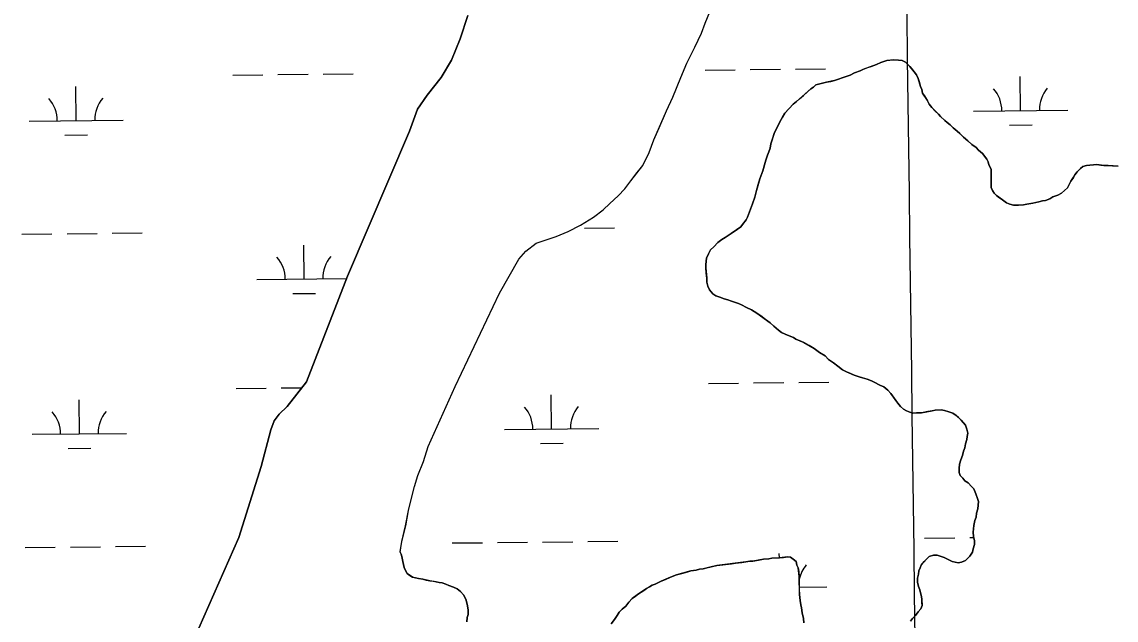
# Model space of a CAD drawing. Extents: x 3734862 to 3772949, y 391520 to 417239.
# Drawn here: x 3756466 to 3757629, y 411314 to 411949 of the extents above; entities that cross this region are included whole.
import ezdxf

# ---------------------------------------------------------------- set-up
doc = ezdxf.new("R2010")
doc.units = 0
for name, color, linetype in [('V-GRID-MAJR', 7, 'Continuous'), ('V-TOPO-SHOR', 7, 'Continuous'), ('V-WETL-SWMP', 7, 'Continuous')]:
    doc.layers.add(name, color=color, linetype=linetype)

msp = doc.modelspace()

# ---------------------------------------------------------------- linework, layer by layer
at = {"layer": 'V-GRID-MAJR'}
msp.add_spline([(3757600.991, 397094.195), (3757521.699, 403151.107), (3757442.364, 409211.393), (3757363.028, 415271.68200000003), (3757362.984, 415275.05)], degree=3, dxfattribs=at)
at = {"layer": 'V-TOPO-SHOR'}
for points in [[(3756574.076, 411125.032), (3756696.346, 411401.79000000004), (3756720.199, 411477.316), (3756730.154, 411516.245), (3756734.019, 411525.69), (3756739.078, 411532.791), (3756747.661, 411541.08900000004), (3756768.298, 411567.132), (3756811.935, 411679.292), (3756877.68, 411833.21), (3756886.167, 411856.817), (3756896.278, 411871.409), (3756911.468, 411890.349), (3756922.339, 411908.869), (3756931.616, 411931.305), (3756939.702, 411956.09)], [(3756867.688, 411386.50200000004), (3756869.38, 411397.69), (3756873.586, 411414.189), (3756876.619, 411430.485), (3756878.718, 411439.517), (3756883.122, 411456.21400000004), (3756886.577, 411467.609), (3756892.559, 411482.746), (3756897.554, 411498.661), (3756926.166, 411562.179), (3756973.373, 411661.311), (3756993.9250000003, 411697.522), (3757001.125, 411706), (3757012.248, 411714.30700000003), (3757023.0100000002, 411717.905), (3757033.576, 411721.504), (3757046.286, 411726.88), (3757059.381, 411733.435), (3757073.25, 411741.957), (3757083.59, 411749.866), (3757090.412, 411756.381), (3757099.575, 411764.675), (3757106.3880000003, 411772.169), (3757113.001, 411780.64400000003), (3757118.25, 411787.541), (3757125.4450000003, 411796.999), (3757132.22, 411810.77), (3757137.4280000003, 411824.135), (3757142.8370000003, 411836.72000000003), (3757150.7600000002, 411854.81200000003), (3757157.332, 411869.363), (3757166.022, 411890.4), (3757172.395, 411905.541), (3757180.717, 411922.654), (3757188.073, 411937.408), (3757191.927, 411947.824), (3757196.75, 411960.014)], [(3757328.091, 411587.403), (3757323.003, 411591.052), (3757319.296, 411594.712), (3757313.29, 411598.355), (3757307.74, 411602.462), (3757302.196, 411605.648), (3757296.6520000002, 411608.835), (3757291.573, 411611.104), (3757288.343, 411612.46400000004), (3757285.568, 411614.287), (3757280.954, 411616.099), (3757276.798, 411617.914), (3757273.1040000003, 411619.73), (3757269.8680000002, 411622.012), (3757264.779, 411626.12200000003), (3757261.072, 411629.78), (3757255.985, 411633.429), (3757252.284, 411636.168), (3757246.734, 411640.276), (3757241.19, 411643.463), (3757235.65, 411646.188), (3757230.569, 411648.916), (3757227.3370000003, 411650.276), (3757223.186, 411651.632), (3757219.954, 411652.992), (3757215.8030000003, 411654.346), (3757212.114, 411655.243), (3757207.498, 411657.053), (3757203.349, 411658.409), (3757200.111, 411660.688), (3757196.4020000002, 411664.809), (3757194.534, 411668.94), (3757193.586, 411673.077), (3757193.56, 411677.22000000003), (3757193.0640000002, 411682.739), (3757192.568, 411688.26), (3757192.548, 411691.482), (3757192.984, 411695.166), (3757193.424, 411698.392), (3757195.235, 411703.006), (3757197.5100000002, 411707.25800000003), (3757201.1720000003, 411710.594), (3757205.284, 411715.224), (3757209.407, 411718.196), (3757213.075, 411720.523), (3757216.284, 411722.384), (3757219.491, 411724.707), (3757223.6180000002, 411727.494), (3757229.576, 411731.58400000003), (3757231.398, 411734.265), (3757235.511, 411739.264), (3757236.873, 411742.12700000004), (3757238.683, 411746.741), (3757242.306, 411756.246), (3757244.561, 411763.35000000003), (3757246.3570000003, 411770.451), (3757248.157, 411776.63), (3757249.961, 411782.626), (3757251.772, 411787.332), (3757253.128, 411791.115), (3757254.9280000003, 411797.66500000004), (3757256.2770000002, 411802.369), (3757258.0840000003, 411807.995), (3757259.444, 411811.319), (3757260.799, 411815.101), (3757261.688, 411819.896), (3757263.497, 411825.155), (3757265.3030000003, 411830.689), (3757266.663, 411834.01300000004), (3757268.4820000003, 411837.338), (3757271.205, 411843.065), (3757273.933, 411848.328), (3757276.671, 411852.305), (3757280.784, 411856.936), (3757285.355, 411862.027), (3757289.019, 411864.81200000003), (3757292.224, 411867.596), (3757296.342, 411871.305), (3757300.461, 411875.01300000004), (3757304.123, 411878.26), (3757306.8710000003, 411880.119), (3757309.62, 411882.43700000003), (3757315.1350000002, 411883.855), (3757320.648, 411885.272), (3757325.2460000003, 411886.22000000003), (3757329.383, 411887.168), (3757332.598, 411888.11), (3757338.568, 411890.449), (3757341.784, 411891.391), (3757345.918, 411892.798), (3757350.506, 411895.131), (3757356.4760000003, 411897.47000000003), (3757359.228, 411898.869), (3757364.74, 411900.745), (3757368.414, 411902.14900000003), (3757373.9250000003, 411904.025), (3757378.512, 411906.356), (3757381.73, 411907.298)], [(3757381.73, 411907.298), (3757384.9450000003, 411908.24), (3757388.165, 411908.722), (3757392.304, 411909.20900000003), (3757397.37, 411908.781), (3757401.055, 411908.34500000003), (3757404.7490000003, 411906.526), (3757407.066, 411904.241), (3757409.382, 411901.953), (3757411.702, 411899.207), (3757414.021, 411896.458), (3757416.343, 411893.253), (3757418.211, 411889.12), (3757419.153, 411885.905), (3757420.566, 411880.85000000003), (3757421.967, 411877.637), (3757422.915, 411873.5), (3757424.775, 411870.75200000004), (3757428.029, 411865.707), (3757429.893, 411862.037), (3757432.68, 411858.373), (3757436.3850000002, 411854.71400000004), (3757439.627, 411851.51300000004), (3757441.947, 411848.766), (3757446.576, 411844.654), (3757448.894, 411842.366), (3757452.13, 411840.087), (3757455.372, 411836.884), (3757459.539, 411833.228), (3757462.3140000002, 411830.945), (3757466.484, 411826.828), (3757471.111, 411823.177), (3757475.2800000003, 411819.06), (3757479.9050000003, 411815.867), (3757482.223, 411813.121), (3757486.3910000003, 411809.465), (3757491.032, 411803.512), (3757492.43, 411800.757), (3757493.37, 411797.542), (3757495.703, 411792.954), (3757495.7260000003, 411789.272), (3757495.7460000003, 411786.048), (3757495.775, 411781.905), (3757495.7970000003, 411778.22500000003), (3757495.828, 411773.621), (3757497.2290000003, 411770.408), (3757499.088, 411767.657), (3757501.407, 411764.911), (3757504.645, 411762.629), (3757507.88, 411760.35000000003), (3757512.044, 411757.153), (3757515.734, 411755.797), (3757519.4250000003, 411754.9), (3757524.946, 411754.935), (3757530.009, 411754.968), (3757533.687, 411755.912), (3757540.1240000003, 411756.875), (3757546.561, 411758.298), (3757550.237, 411759.24), (3757553.457, 411759.721), (3757558.046, 411761.593), (3757561.257, 411763.455), (3757566.769, 411765.333), (3757570.437, 411767.657), (3757573.642, 411770.441), (3757576.845, 411773.222), (3757580.4820000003, 411780.15), (3757583.218, 411784.31200000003), (3757584.58, 411787.081), (3757587.322, 411790.321), (3757590.523, 411793.565), (3757593.272, 411795.88300000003), (3757596.948, 411796.827), (3757607.989, 411797.818), (3757612.134, 411797.386), (3757615.359, 411796.946), (3757619.961, 411796.977), (3757624.5670000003, 411796.544), (3757630.556, 411796.12200000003)], [(3757420.914, 411326.082), (3757422.272, 411329.772), (3757422.251, 411332.994), (3757422.231, 411336.215), (3757421.75, 411339.435), (3757420.806, 411343.11100000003), (3757419.864, 411346.328), (3757418.4590000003, 411350.001), (3757417.508, 411354.598), (3757417.4820000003, 411358.741), (3757418.377, 411362.889), (3757418.813, 411366.575), (3757420.173, 411369.80700000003), (3757421.537, 411372.576), (3757424.734, 411376.28), (3757427.017, 411379.055), (3757429.762, 411381.837), (3757434.355, 411383.246), (3757438.498, 411383.272), (3757442.65, 411381.919), (3757445.881, 411380.559), (3757448.6520000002, 411379.195), (3757451.423, 411377.833), (3757454.1920000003, 411376.469), (3757457.4220000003, 411375.57), (3757460.645, 411375.129), (3757464.326, 411375.615), (3757468.4560000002, 411377.483), (3757470.742, 411379.799), (3757473.0300000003, 411382.113), (3757475.7660000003, 411386.275), (3757476.663, 411389.963), (3757478.012, 411394.575), (3757477.99, 411398.25800000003), (3757477.04, 411402.853), (3757476.548, 411407.453), (3757476.988, 411410.679), (3757477.423, 411414.826), (3757478.311, 411419.895), (3757479.667, 411423.585), (3757480.1010000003, 411427.73), (3757481.453, 411432.342), (3757481.8850000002, 411436.488), (3757482.323, 411440.174), (3757481.381, 411443.389), (3757479.507, 411448.442), (3757477.1750000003, 411453.49), (3757474.8540000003, 411456.23600000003), (3757471.147, 411459.89400000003), (3757467.912, 411462.17600000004), (3757465.591, 411464.922), (3757462.812, 411467.666), (3757461.87, 411470.884), (3757461.845, 411475.027), (3757462.276, 411479.63300000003), (3757463.627, 411484.245), (3757465.438, 411488.859), (3757466.329, 411493.467), (3757467.686, 411497.16000000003), (3757468.579, 411501.30700000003), (3757469.931, 411505.919), (3757470.3710000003, 411509.14400000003), (3757470.808, 411512.831), (3757469.859, 411516.966), (3757468.452, 411521.101), (3757466.134, 411523.847), (3757463.8140000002, 411526.593), (3757461.034, 411529.338), (3757458.718, 411531.625), (3757455.022, 411533.903), (3757450.87, 411535.256), (3757446.258, 411536.608), (3757442.5700000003, 411537.505), (3757436.129, 411537.003), (3757432.909, 411536.522), (3757428.312, 411535.572), (3757421.877, 411534.148), (3757416.353, 411534.114), (3757412.671, 411534.08900000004), (3757409.443, 411534.99), (3757405.753, 411536.346), (3757402.519, 411538.169), (3757399.2770000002, 411540.909), (3757396.492, 411544.57300000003), (3757394.634, 411547.32300000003), (3757391.849, 411550.987), (3757389.0640000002, 411554.651), (3757385.818, 411558.315), (3757381.65, 411561.971), (3757377.497, 411563.783), (3757371.492, 411566.968), (3757368.721, 411568.332), (3757364.1070000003, 411570.142), (3757359.034, 411571.492), (3757355.345, 411572.389), (3757350.27, 411574.195), (3757346.115, 411576.012), (3757341.9620000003, 411577.824), (3757337.804, 411580.099), (3757332.717, 411583.749), (3757328.091, 411587.403)], [(3756867.688, 411386.50200000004), (3756869.089, 411383.291), (3756870.031, 411380.07300000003), (3756870.514, 411376.393), (3756871.454, 411373.178), (3756871.935, 411369.958), (3756873.338, 411366.74700000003), (3756875.2, 411363.536), (3756877.975, 411361.713), (3756880.748, 411359.88800000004), (3756883.9760000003, 411358.989), (3756887.199, 411358.549), (3756891.809, 411357.658), (3756895.498, 411356.76300000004), (3756899.186, 411355.866), (3756902.87, 411355.428), (3756906.096, 411354.987), (3756909.324, 411354.088), (3756912.549, 411353.648), (3756916.24, 411352.292), (3756919.472, 411350.93200000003), (3756924.5470000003, 411349.124), (3756928.241, 411347.305), (3756931.9420000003, 411344.567), (3756935.188, 411340.905), (3756937.519, 411336.318), (3756938.463, 411332.642), (3756939.403, 411329.424), (3756939.892, 411324.824), (3756939.923, 411320.223), (3756939.024, 411316.995), (3756938.592, 411312.389)], [(3757095.544, 411314.779), (3757098.2800000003, 411318.941), (3757100.558, 411322.637), (3757103.759, 411325.879), (3757107.421, 411329.125), (3757110.616, 411333.289), (3757114.273, 411336.996), (3757117.4820000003, 411339.318), (3757121.146, 411342.103), (3757126.645, 411345.821), (3757129.396, 411347.68), (3757132.6070000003, 411349.542), (3757135.355, 411351.401), (3757138.573, 411352.341), (3757142.2430000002, 411354.207), (3757144.995, 411355.606), (3757149.5870000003, 411357.478), (3757155.096, 411359.815), (3757161.525, 411362.157), (3757168.418, 411364.042), (3757173.473, 411365.457), (3757176.688, 411366.397), (3757182.205, 411367.353), (3757185.882, 411368.297), (3757189.562, 411368.783), (3757193.699, 411369.729), (3757198.294, 411370.679), (3757204.271, 411372.098), (3757219.909, 411374.04000000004), (3757224.048, 411374.527), (3757230.948, 411375.492), (3757235.0870000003, 411375.979), (3757239.224, 411376.928), (3757242.4450000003, 411376.946), (3757248.423, 411377.907), (3757253.941, 411378.863), (3757259.46, 411379.359), (3757262.682, 411379.84), (3757270.964, 411380.354), (3757275.103, 411380.83900000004), (3757279.242, 411381.327), (3757282.467, 411380.886), (3757285.24, 411379.064), (3757288.48, 411376.32300000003), (3757289.424, 411372.647), (3757290.823, 411369.895), (3757291.311, 411365.754), (3757291.804, 411360.693), (3757291.825, 411357.472), (3757291.845, 411354.25), (3757291.892, 411346.885), (3757291.927, 411341.36), (3757292.4080000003, 411338.143), (3757292.89, 411334.923), (3757293.379, 411330.32300000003), (3757294.321, 411327.108), (3757294.815, 411322.047), (3757296.234, 411316.071), (3757296.723, 411311.471)], [(3757409.951, 411313.12), (3757412.235, 411315.897), (3757415.436, 411319.141), (3757418.174, 411322.842), (3757420.914, 411326.082)], [(3757091.893, 411310.153), (3757095.544, 411314.779)]]:
    msp.add_lwpolyline(points, dxfattribs=at)
at = {"layer": 'V-WETL-SWMP'}
for p, q in [((3756689.9004663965, 411892.8349426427), (3756721.898681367, 411893.17293487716)), ((3756737.8977888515, 411893.34193099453), (3756769.896003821, 411893.67992322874)), ((3756785.895111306, 411893.8489193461), (3756817.893326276, 411894.1869115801)), ((3757191.780468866, 411898.1362240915), (3757223.7786838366, 411898.474216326)), ((3757239.777791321, 411898.64321244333), (3757271.7760062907, 411898.9812046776)), ((3757287.775113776, 411899.1502007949), (3757319.7733287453, 411899.48819302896)), ((3757527.09619614, 411855.24552255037), (3757526.715954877, 411891.2435143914)), ((3756523.336191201, 411844.64295965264), (3756522.9559499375, 411880.64095149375)), ((3757477.0989852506, 411854.717409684), (3757577.0934070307, 411855.7736354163)), ((3756473.338980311, 411844.11484678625), (3756573.333402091, 411845.17107251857)), ((3757515.2598517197, 411839.6886362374), (3757539.258512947, 411839.94213041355)), ((3756511.4998467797, 411829.0860733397), (3756535.4985080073, 411829.3395675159)), ((3757063.6383418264, 411730.2723901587), (3757095.6365567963, 411730.6103823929)), ((3756465.7636944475, 411723.9571320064), (3756497.7619094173, 411724.29512424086)), ((3756513.761016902, 411724.4641203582), (3756545.7592318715, 411724.80211259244)), ((3756561.758339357, 411724.9711087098), (3756593.7565543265, 411725.309100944)), ((3756765.5989480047, 411676.3794151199), (3756765.2187067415, 411712.377406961)), ((3756715.601737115, 411675.8513022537), (3756810.988969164, 411676.85886294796)), ((3756753.762603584, 411660.82252880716), (3756777.7612648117, 411661.07602298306)), ((3757195.2942678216, 411565.4797814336), (3757227.292482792, 411565.81777366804)), ((3757243.291590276, 411565.9867697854), (3757275.289805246, 411566.3247620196)), ((3757291.288912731, 411566.493758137), (3757323.287127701, 411566.83175037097)), ((3756693.414265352, 411560.17849998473), (3756725.412480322, 411560.51649221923)), ((3756741.411587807, 411560.68548833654), (3756763.373847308, 411560.9174723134)), ((3757028.7299926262, 411517.2877984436), (3757028.3497513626, 411553.28579028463)), ((3756526.8499901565, 411511.9865169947), (3756526.469748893, 411547.9845088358)), ((3756476.8527792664, 411511.4584041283), (3756576.847201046, 411512.51462986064)), ((3756978.732781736, 411516.7596855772), (3757078.7272035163, 411517.8159113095)), ((3756515.0136457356, 411496.42963068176), (3756539.012306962, 411496.6831248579)), ((3757016.893648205, 411501.7309121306), (3757040.892309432, 411501.98440630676)), ((3757473.037498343, 411401.90325224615), (3757477.226531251, 411401.94750035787)), ((3756469.2774934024, 411391.3006893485), (3756501.2757083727, 411391.63868158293)), ((3756517.2748158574, 411391.8076777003), (3756549.2730308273, 411392.1456699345)), ((3756565.2721383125, 411392.3146660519), (3756597.270353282, 411392.6526582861)), ((3756923.160173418, 411396.09498244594), (3756955.158388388, 411396.43297468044)), ((3756971.1574958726, 411396.6019707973), (3757003.155710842, 411396.9399630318)), ((3757019.154818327, 411397.1089591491), (3757051.1530332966, 411397.4469513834)), ((3757067.1521407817, 411397.6159475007), (3757099.1503557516, 411397.95393973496)), ((3757425.040175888, 411401.3962638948), (3757457.0383908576, 411401.73425612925)), ((3757270.662025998, 411380.33432086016), (3757270.6125081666, 411385.02224575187)), ((3757291.8774337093, 411349.2448556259), (3757320.9899603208, 411349.552366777))]:
    msp.add_line(p, q, dxfattribs=at)
for points in [[(3756939.701, 411956.08900000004), (3756931.616, 411931.305), (3756922.339, 411908.869), (3756911.467, 411890.349), (3756896.279, 411871.408), (3756886.166, 411856.818), (3756877.681, 411833.20900000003), (3756811.936, 411679.293), (3756768.298, 411567.131), (3756747.66, 411541.08900000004), (3756739.077, 411532.79000000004), (3756734.02, 411525.691), (3756730.1550000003, 411516.245), (3756720.199, 411477.317), (3756696.346, 411401.791), (3756574.077, 411125.031)], [(3757125.4450000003, 411797), (3757132.219, 411810.76900000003), (3757137.4280000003, 411824.136), (3757150.7600000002, 411854.81200000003), (3757157.333, 411869.364), (3757166.022, 411890.401), (3757172.395, 411905.541), (3757180.716, 411922.654), (3757188.073, 411937.407), (3757191.927, 411947.825), (3757196.751, 411960.01300000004)], [(3757583.218, 411784.311), (3757580.483, 411780.15), (3757576.845, 411773.222), (3757570.437, 411767.657), (3757566.769, 411765.332), (3757561.257, 411763.455), (3757558.0470000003, 411761.593), (3757553.4560000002, 411759.722), (3757550.237, 411759.241), (3757546.56, 411758.297), (3757540.125, 411756.875), (3757533.687, 411755.913), (3757530.0100000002, 411754.968), (3757519.424, 411754.9), (3757515.735, 411755.797), (3757512.044, 411757.154), (3757507.881, 411760.35000000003), (3757501.407, 411764.911), (3757499.088, 411767.658), (3757497.2290000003, 411770.408), (3757495.827, 411773.621), (3757495.703, 411792.954), (3757493.3710000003, 411797.542), (3757492.43, 411800.75800000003), (3757491.031, 411803.511), (3757486.39, 411809.465), (3757482.224, 411813.121), (3757479.904, 411815.868), (3757475.281, 411819.06), (3757471.111, 411823.17600000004), (3757466.485, 411826.829), (3757462.315, 411830.945), (3757459.539, 411833.229), (3757455.372, 411836.884), (3757452.13, 411840.086), (3757448.893, 411842.366), (3757446.576, 411844.653), (3757441.947, 411848.766), (3757439.627, 411851.51300000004), (3757432.679, 411858.373), (3757429.893, 411862.038), (3757428.028, 411865.708), (3757422.915, 411873.501), (3757421.967, 411877.637), (3757420.566, 411880.85000000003), (3757418.211, 411889.121), (3757416.343, 411893.25200000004), (3757414.021, 411896.45900000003), (3757409.382, 411901.953), (3757404.75, 411906.526), (3757401.055, 411908.344), (3757397.37, 411908.78), (3757392.304, 411909.208), (3757384.9450000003, 411908.24), (3757381.7290000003, 411907.299), (3757378.5130000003, 411906.357), (3757373.9250000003, 411904.026), (3757359.228, 411898.868), (3757356.475, 411897.47000000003), (3757350.506, 411895.13), (3757345.918, 411892.798), (3757341.784, 411891.391), (3757338.568, 411890.45), (3757332.599, 411888.11), (3757329.383, 411887.168), (3757320.649, 411885.271), (3757309.619, 411882.438), (3757306.872, 411880.119), (3757304.123, 411878.26), (3757289.019, 411864.813), (3757285.3540000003, 411862.028), (3757276.671, 411852.305), (3757273.934, 411848.329), (3757271.2060000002, 411843.064), (3757268.481, 411837.338), (3757266.662, 411834.012), (3757265.302, 411830.689), (3757261.6890000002, 411819.895), (3757260.799, 411815.102), (3757259.443, 411811.318), (3757258.083, 411807.995), (3757256.278, 411802.368), (3757253.128, 411791.116), (3757249.961, 411782.626), (3757246.3570000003, 411770.45), (3757244.561, 411763.35000000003), (3757242.305, 411756.246), (3757236.872, 411742.126), (3757235.5100000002, 411739.26300000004), (3757231.399, 411734.265), (3757229.575, 411731.58400000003), (3757219.492, 411724.706), (3757216.285, 411722.384), (3757213.075, 411720.522), (3757209.407, 411718.197), (3757205.284, 411715.224), (3757201.171, 411710.594), (3757197.5100000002, 411707.257), (3757195.235, 411703.007), (3757193.424, 411698.392), (3757192.548, 411691.482)], [(3757630.555, 411796.123), (3757619.9620000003, 411796.976), (3757615.359, 411796.946), (3757607.988, 411797.819), (3757596.947, 411796.828), (3757593.271, 411795.88300000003), (3757590.524, 411793.564), (3757587.322, 411790.321), (3757584.5810000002, 411787.081), (3757583.218, 411784.311)], [(3756938.592, 411312.38800000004), (3756939.023, 411316.994), (3756939.923, 411320.222), (3756939.893, 411324.825), (3756939.403, 411329.425), (3756937.518, 411336.318), (3756935.187, 411340.906), (3756931.941, 411344.568), (3756928.241, 411347.306), (3756924.546, 411349.123), (3756919.471, 411350.93200000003), (3756916.24, 411352.292), (3756912.549, 411353.64900000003), (3756909.324, 411354.08900000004), (3756906.096, 411354.988), (3756899.186, 411355.865), (3756891.809, 411357.658), (3756887.2, 411358.549), (3756883.975, 411358.989), (3756880.747, 411359.889), (3756875.2, 411363.536), (3756873.338, 411366.746), (3756871.936, 411369.95900000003), (3756871.455, 411373.178), (3756870.514, 411376.39400000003), (3756870.0300000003, 411380.074), (3756869.089, 411383.29000000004), (3756867.773, 411387.07), (3756869.38, 411397.691), (3756873.5870000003, 411414.189), (3756876.62, 411430.484), (3756878.719, 411439.517), (3756883.1210000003, 411456.213), (3756886.577, 411467.608), (3756892.558, 411482.745), (3756897.554, 411498.66000000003), (3756926.166, 411562.18), (3756973.372, 411661.31), (3756993.924, 411697.522), (3757001.125, 411706), (3757012.248, 411714.30700000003), (3757033.575, 411721.504), (3757046.286, 411726.88), (3757059.381, 411733.435), (3757073.2490000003, 411741.956), (3757083.59, 411749.866), (3757090.411, 411756.381), (3757099.574, 411764.675), (3757106.389, 411772.17), (3757113.001, 411780.64400000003), (3757125.4450000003, 411797)], [(3757192.548, 411691.482), (3757192.568, 411688.26), (3757193.56, 411677.219), (3757193.5870000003, 411673.076), (3757194.534, 411668.939), (3757196.4020000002, 411664.808), (3757200.111, 411660.689), (3757203.348, 411658.409), (3757207.4990000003, 411657.054), (3757212.114, 411655.243), (3757215.802, 411654.346), (3757219.954, 411652.992), (3757223.185, 411651.632), (3757227.3370000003, 411650.277), (3757230.568, 411648.917), (3757235.649, 411646.188), (3757241.19, 411643.462), (3757246.734, 411640.275), (3757261.072, 411629.78), (3757264.778, 411626.12200000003), (3757269.8680000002, 411622.012), (3757273.1040000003, 411619.731), (3757276.799, 411617.913), (3757280.953, 411616.099), (3757285.568, 411614.287), (3757288.342, 411612.46400000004), (3757296.651, 411608.835), (3757307.739, 411602.462), (3757313.289, 411598.355), (3757319.2970000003, 411594.711), (3757323.003, 411591.052), (3757328.09, 411587.402), (3757332.717, 411583.75), (3757337.804, 411580.10000000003), (3757341.961, 411577.825), (3757350.27, 411574.196), (3757355.345, 411572.38800000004), (3757364.106, 411570.142), (3757368.721, 411568.331), (3757371.491, 411566.968), (3757377.4960000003, 411563.784), (3757381.65, 411561.97000000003), (3757385.8170000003, 411558.314), (3757389.063, 411554.652), (3757394.634, 411547.32300000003), (3757396.492, 411544.57300000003), (3757399.278, 411540.909), (3757402.518, 411538.168), (3757405.752, 411536.347), (3757409.443, 411534.99), (3757412.671, 411534.09), (3757421.877, 411534.14900000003), (3757432.909, 411536.522), (3757436.128, 411537.003), (3757442.5700000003, 411537.505), (3757446.258, 411536.608), (3757450.87, 411535.257), (3757455.021, 411533.902), (3757458.718, 411531.625), (3757463.8140000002, 411526.594), (3757468.453, 411521.10000000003), (3757469.86, 411516.966), (3757470.808, 411512.83), (3757470.3710000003, 411509.14400000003), (3757469.931, 411505.919), (3757468.58, 411501.30700000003), (3757467.686, 411497.159), (3757466.329, 411493.467), (3757465.438, 411488.859), (3757463.627, 411484.244), (3757462.275, 411479.632), (3757461.845, 411475.026), (3757461.8710000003, 411470.88300000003), (3757462.813, 411467.667), (3757465.592, 411464.923), (3757467.911, 411462.17600000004), (3757471.148, 411459.895), (3757474.8540000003, 411456.237), (3757477.174, 411453.49), (3757479.508, 411448.441), (3757481.382, 411443.39), (3757482.323, 411440.174), (3757481.453, 411432.343), (3757480.1010000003, 411427.731), (3757479.668, 411423.585), (3757478.311, 411419.89400000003), (3757477.423, 411414.825), (3757476.549, 411407.454), (3757477.039, 411402.854), (3757477.99, 411398.257), (3757478.0130000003, 411394.575), (3757476.662, 411389.963), (3757475.765, 411386.275), (3757473.0300000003, 411382.114), (3757468.457, 411377.482), (3757464.326, 411375.614), (3757460.646, 411375.13), (3757457.421, 411375.569), (3757454.193, 411376.469), (3757445.881, 411380.559), (3757442.65, 411381.919)], [(3757296.724, 411311.472), (3757296.234, 411316.072), (3757294.8140000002, 411322.047), (3757294.321, 411327.107), (3757293.38, 411330.32300000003), (3757292.89, 411334.923), (3757291.9280000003, 411341.36100000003), (3757291.804, 411360.694), (3757290.824, 411369.89400000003), (3757289.4250000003, 411372.647), (3757288.481, 411376.32300000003), (3757285.241, 411379.064), (3757282.467, 411380.887), (3757279.242, 411381.327), (3757270.963, 411380.353), (3757262.681, 411379.83900000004), (3757259.461, 411379.358), (3757253.941, 411378.863), (3757242.4450000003, 411376.947), (3757239.223, 411376.927), (3757235.086, 411375.979), (3757204.27, 411372.098), (3757198.295, 411370.679), (3757189.562, 411368.782), (3757185.882, 411368.298), (3757182.2060000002, 411367.353), (3757176.688, 411366.397), (3757161.525, 411362.157), (3757155.096, 411359.814), (3757144.9960000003, 411355.606), (3757138.572, 411352.342), (3757135.356, 411351.401), (3757132.606, 411349.542), (3757129.396, 411347.68), (3757121.146, 411342.103), (3757114.274, 411336.995), (3757110.616, 411333.289), (3757107.42, 411329.126), (3757103.759, 411325.88), (3757100.557, 411322.637), (3757098.2800000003, 411318.94), (3757095.545, 411314.78), (3757091.892, 411310.153)], [(3757442.65, 411381.919), (3757438.4990000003, 411383.273), (3757434.356, 411383.246), (3757429.762, 411381.836), (3757427.018, 411379.056), (3757421.536, 411372.576), (3757420.173, 411369.806), (3757418.813, 411366.575), (3757418.376, 411362.889), (3757417.4820000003, 411358.741), (3757417.509, 411354.598), (3757418.4590000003, 411350.001), (3757419.864, 411346.328), (3757420.805, 411343.112), (3757421.7490000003, 411339.435), (3757422.23, 411336.216), (3757422.272, 411329.772), (3757420.915, 411326.081), (3757418.174, 411322.841), (3757415.436, 411319.141), (3757412.234, 411315.898), (3757409.951, 411313.121)]]:
    msp.add_lwpolyline(points, dxfattribs=at)
for centre, radius, start, end in [((3757582.331035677, 411856.3037893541), 35.24628790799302, 139.83336095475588, 181.3770192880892), ((3756468.0913216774, 411844.5342462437), 35.24628790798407, 359.8333639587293, 41.377022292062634), ((3756578.5710307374, 411845.70122645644), 35.24628790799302, 139.83336095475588, 181.3770192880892), ((3757471.8513266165, 411855.13680914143), 35.24628790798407, 359.8333639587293, 41.377022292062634), ((3756710.354078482, 411676.27070171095), 35.24628790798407, 359.8333639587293, 41.377022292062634), ((3756820.8337875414, 411677.43768192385), 35.24628790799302, 139.83336095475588, 181.3770192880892), ((3756471.6051206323, 411511.8778035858), 35.24628790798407, 359.8333639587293, 41.377022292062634), ((3756582.0848296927, 411513.04478379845), 35.24628790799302, 139.83336095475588, 181.3770192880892), ((3756973.485123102, 411517.17908503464), 35.24628790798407, 359.8333639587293, 41.377022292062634), ((3757083.9648321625, 411518.3460652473), 35.24628790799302, 139.83336095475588, 181.3770192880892), ((3757326.2275889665, 411350.0825207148), 35.24628790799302, 139.83336095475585, 167.45371260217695)]:
    msp.add_arc(centre, radius, start, end, dxfattribs=at)

doc.saveas('drawing.dxf')
